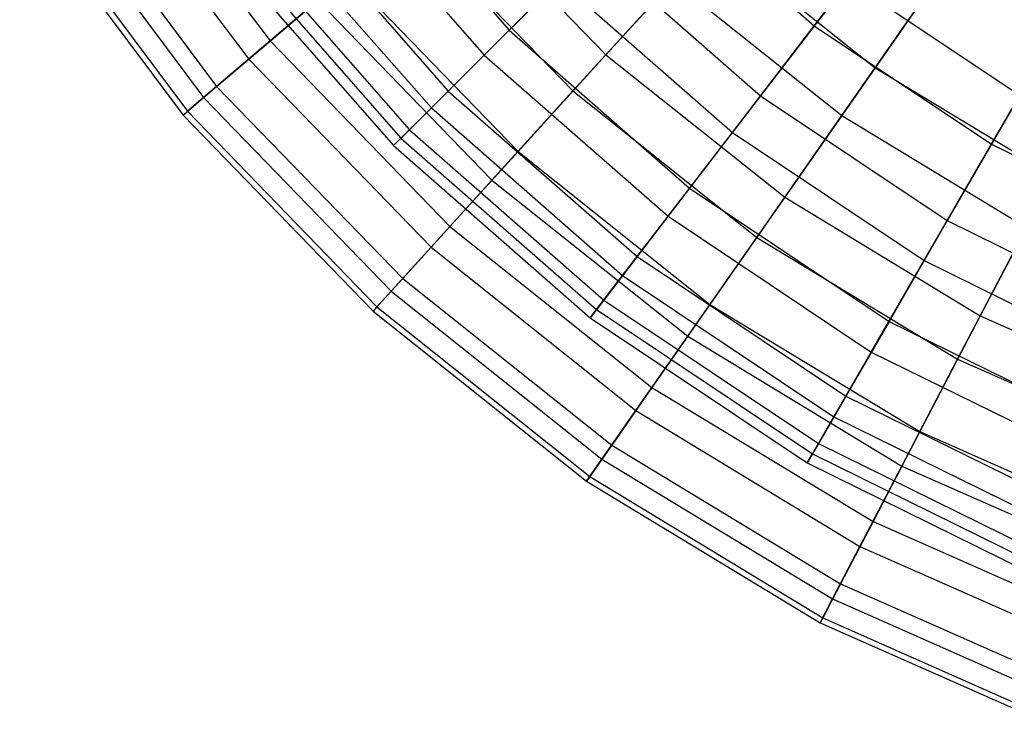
# Model space of a CAD drawing. Extents: x 0.2 to 40.1, y -6.7 to 6.7.
# Tile 329 of 516: x 24.9 to 26, y 1.2 to 2. Entities that reach past the tile are written whole.
import ezdxf

# ---------------------------------------------------------------- set-up
doc = ezdxf.new("R2010")
doc.units = 0
doc.header["$MEASUREMENT"] = 0
doc.layers.get('0').update_dxf_attribs({"color": 13, "linetype": 'CONTINUOUS'})

# ---------------------------------------------------------------- blocks, each defined once
blk = doc.blocks.new('SNOWBALL_XIV_PM3_STL')
at = {"color": 0}
for p, q in [((25.0089, 2.2298, 2.1141), (25.18, 2.0005, 2.1141)), ((25.0089, 2.2298, 2.1141), (25.18, 2.0005, 2.1141)), ((24.9827, 2.2128, 3.5541), (25.1563, 1.9802, 3.5541)), ((24.9827, 2.2128, 3.5541), (25.1563, 1.9802, 3.5541)), ((25.2697, 2.2121, 1.9798), (25.4448, 2.0124, 1.9798)), ((25.2697, 2.2121, 1.9798), (25.4448, 2.0124, 1.9798)), ((24.9436, 2.1873, 2.3961), (25.1207, 1.95, 2.3961)), ((24.9436, 2.1873, 2.3961), (25.1207, 1.95, 2.3961)), ((25.2386, 2.1882, 3.6812), (25.4171, 1.9847, 3.6812)), ((25.2386, 2.1882, 3.6812), (25.4171, 1.9847, 3.6812)), ((24.9277, 2.177, 3.269), (25.1063, 1.9377, 3.269)), ((24.9277, 2.177, 3.269), (25.1063, 1.9377, 3.269)), ((25.6052, 2.1728, 4.1958), (25.7826, 2.0172, 4.1958)), ((25.6052, 2.1728, 4.1958), (25.7826, 2.0172, 4.1958)), ((24.9027, 2.1607, 2.978), (25.0836, 1.9183, 2.978)), ((24.9027, 2.1607, 2.978), (25.0836, 1.9183, 2.978)), ((24.908, 2.1642, 2.6855), (25.0884, 1.9225, 2.6855)), ((24.908, 2.1642, 2.6855), (25.0884, 1.9225, 2.6855)), ((25.3756, 2.167, 1.5896), (25.5519, 1.985, 1.5896)), ((25.3756, 2.167, 1.5896), (25.5519, 1.985, 1.5896)), ((25.7826, 2.0172, 4.1958), (25.8916, 2.1592, 4.4242)), ((25.7826, 2.0172, 4.1958), (25.8916, 2.1592, 4.4242)), ((25.1939, 2.1539, 2.2538), (25.3773, 1.9448, 2.2538)), ((25.1939, 2.1539, 2.2538), (25.3773, 1.9448, 2.2538)), ((25.1729, 2.1378, 3.4031), (25.3586, 1.9261, 3.4031)), ((25.1729, 2.1378, 3.4031), (25.3586, 1.9261, 3.4031)), ((25.3344, 2.1318, 4.0893), (25.5154, 1.9449, 4.0893)), ((25.3344, 2.1318, 4.0893), (25.5154, 1.9449, 4.0893)), ((25.966, 2.1369, 1.1442), (25.85, 1.9706, 1.3552)), ((25.966, 2.1369, 1.1442), (25.85, 1.9706, 1.3552)), ((25.1458, 2.117, 2.5376), (25.3344, 1.9019, 2.5376)), ((25.1458, 2.117, 2.5376), (25.3344, 1.9019, 2.5376)), ((25.1352, 2.1089, 3.1168), (25.3249, 1.8925, 3.1168)), ((25.1352, 2.1089, 3.1168), (25.3249, 1.8925, 3.1168)), ((25.6695, 2.1146, 1.3552), (25.5519, 1.985, 1.5896)), ((25.6695, 2.1146, 1.3552), (25.5519, 1.985, 1.5896)), ((25.6695, 2.1146, 1.3552), (25.85, 1.9706, 1.3552)), ((25.6695, 2.1146, 1.3552), (25.85, 1.9706, 1.3552)), ((25.1261, 2.1019, 2.8268), (25.3168, 1.8844, 2.8268)), ((25.1261, 2.1019, 2.8268), (25.3168, 1.8844, 2.8268)), ((25.536, 2.1036, 1.7199), (25.4448, 2.0124, 1.9798)), ((25.536, 2.1036, 1.7199), (25.4448, 2.0124, 1.9798)), ((25.536, 2.1036, 1.7199), (25.7231, 1.9396, 1.7199)), ((25.536, 2.1036, 1.7199), (25.7231, 1.9396, 1.7199)), ((25.2655, 2.0732, 1.8439), (25.18, 2.0005, 2.1141)), ((25.2655, 2.0732, 1.8439), (25.18, 2.0005, 2.1141)), ((25.2655, 2.0732, 1.8439), (25.4546, 1.8779, 1.8439)), ((25.2655, 2.0732, 1.8439), (25.4546, 1.8779, 1.8439)), ((25.8131, 1.9177, 4.3311), (25.9237, 2.0763, 4.5506)), ((25.8131, 1.9177, 4.3311), (25.9237, 2.0763, 4.5506)), ((25.4171, 1.9847, 3.6812), (25.4998, 2.0673, 3.9468)), ((25.4171, 1.9847, 3.6812), (25.4998, 2.0673, 3.9468)), ((25.4998, 2.0673, 3.9468), (25.6919, 1.8989, 3.9468)), ((25.4998, 2.0673, 3.9468), (25.6919, 1.8989, 3.9468)), ((25.5154, 1.9449, 4.0893), (25.6261, 2.0668, 4.3311)), ((25.5154, 1.9449, 4.0893), (25.6261, 2.0668, 4.3311)), ((25.6261, 2.0668, 4.3311), (25.8131, 1.9177, 4.3311)), ((25.6261, 2.0668, 4.3311), (25.8131, 1.9177, 4.3311)), ((25.8207, 2.0668, 1.478), (25.7231, 1.9396, 1.7199)), ((25.8207, 2.0668, 1.478), (25.7231, 1.9396, 1.7199)), ((25.8207, 2.0668, 1.478), (26.0101, 1.9403, 1.478)), ((25.8207, 2.0668, 1.478), (26.0101, 1.9403, 1.478)), ((25.1563, 1.9802, 3.5541), (25.2327, 2.0453, 3.829)), ((25.1563, 1.9802, 3.5541), (25.2327, 2.0453, 3.829)), ((25.2327, 2.0453, 3.829), (25.4256, 1.846, 3.829)), ((25.2327, 2.0453, 3.829), (25.4256, 1.846, 3.829)), ((25.9788, 1.8861, 4.1958), (26.0683, 2.0411, 4.4242)), ((25.9788, 1.8861, 4.1958), (26.0683, 2.0411, 4.4242)), ((25.4448, 2.0124, 1.9798), (25.3773, 1.9448, 2.2538)), ((25.4448, 2.0124, 1.9798), (25.3773, 1.9448, 2.2538)), ((25.4448, 2.0124, 1.9798), (25.6446, 1.8372, 1.9798)), ((25.4448, 2.0124, 1.9798), (25.6446, 1.8372, 1.9798)), ((25.6919, 1.8989, 3.9468), (25.7826, 2.0172, 4.1958)), ((25.6919, 1.8989, 3.9468), (25.7826, 2.0172, 4.1958)), ((25.7826, 2.0172, 4.1958), (25.9788, 1.8861, 4.1958)), ((25.7826, 2.0172, 4.1958), (25.9788, 1.8861, 4.1958)), ((25.18, 2.0005, 2.1141), (25.1207, 1.95, 2.3961)), ((25.18, 2.0005, 2.1141), (25.1207, 1.95, 2.3961)), ((25.18, 2.0005, 2.1141), (25.3792, 1.7949, 2.1141)), ((25.18, 2.0005, 2.1141), (25.3792, 1.7949, 2.1141)), ((25.3586, 1.9261, 3.4031), (25.4171, 1.9847, 3.6812)), ((25.3586, 1.9261, 3.4031), (25.4171, 1.9847, 3.6812)), ((25.4171, 1.9847, 3.6812), (25.6207, 1.8062, 3.6812)), ((25.4171, 1.9847, 3.6812), (25.6207, 1.8062, 3.6812)), ((25.5519, 1.985, 1.5896), (25.4546, 1.8779, 1.8439)), ((25.5519, 1.985, 1.5896), (25.4546, 1.8779, 1.8439)), ((25.5519, 1.985, 1.5896), (25.7499, 1.8271, 1.5896)), ((25.5519, 1.985, 1.5896), (25.7499, 1.8271, 1.5896)), ((25.1063, 1.9377, 3.269), (25.1563, 1.9802, 3.5541)), ((25.1063, 1.9377, 3.269), (25.1563, 1.9802, 3.5541)), ((25.1563, 1.9802, 3.5541), (25.3582, 1.7717, 3.5541)), ((25.1563, 1.9802, 3.5541), (25.3582, 1.7717, 3.5541)), ((25.85, 1.9706, 1.3552), (25.7499, 1.8271, 1.5896)), ((25.85, 1.9706, 1.3552), (25.7499, 1.8271, 1.5896)), ((25.85, 1.9706, 1.3552), (26.0475, 1.851, 1.3552)), ((25.85, 1.9706, 1.3552), (26.0475, 1.851, 1.3552)), ((25.1207, 1.95, 2.3961), (25.0884, 1.9225, 2.6855)), ((25.1207, 1.95, 2.3961), (25.0884, 1.9225, 2.6855)), ((25.1207, 1.95, 2.3961), (25.3268, 1.7372, 2.3961)), ((25.1207, 1.95, 2.3961), (25.3268, 1.7372, 2.3961)), ((25.3773, 1.9448, 2.2538), (25.3344, 1.9019, 2.5376)), ((25.3773, 1.9448, 2.2538), (25.3344, 1.9019, 2.5376)), ((25.3773, 1.9448, 2.2538), (25.5864, 1.7614, 2.2538)), ((25.3773, 1.9448, 2.2538), (25.5864, 1.7614, 2.2538)), ((25.4256, 1.846, 3.829), (25.5154, 1.9449, 4.0893)), ((25.4256, 1.846, 3.829), (25.5154, 1.9449, 4.0893)), ((25.5154, 1.9449, 4.0893), (25.7189, 1.7826, 4.0893)), ((25.5154, 1.9449, 4.0893), (25.7189, 1.7826, 4.0893)), ((25.0836, 1.9183, 2.978), (25.1063, 1.9377, 3.269)), ((25.0836, 1.9183, 2.978), (25.1063, 1.9377, 3.269)), ((25.1063, 1.9377, 3.269), (25.3141, 1.7232, 3.269)), ((25.1063, 1.9377, 3.269), (25.3141, 1.7232, 3.269)), ((25.7231, 1.9396, 1.7199), (25.6446, 1.8372, 1.9798)), ((25.7231, 1.9396, 1.7199), (25.6446, 1.8372, 1.9798)), ((25.7231, 1.9396, 1.7199), (25.9299, 1.8014, 1.7199)), ((25.7231, 1.9396, 1.7199), (25.9299, 1.8014, 1.7199)), ((26.0101, 1.9403, 1.478), (25.9299, 1.8014, 1.7199)), ((26.0101, 1.9403, 1.478), (25.9299, 1.8014, 1.7199)), ((25.0884, 1.9225, 2.6855), (25.0836, 1.9183, 2.978)), ((25.0884, 1.9225, 2.6855), (25.0836, 1.9183, 2.978)), ((25.0884, 1.9225, 2.6855), (25.2982, 1.7058, 2.6855)), ((25.0884, 1.9225, 2.6855), (25.2982, 1.7058, 2.6855)), ((25.3249, 1.8925, 3.1168), (25.3586, 1.9261, 3.4031)), ((25.3249, 1.8925, 3.1168), (25.3586, 1.9261, 3.4031)), ((25.3586, 1.9261, 3.4031), (25.5703, 1.7404, 3.4031)), ((25.3586, 1.9261, 3.4031), (25.5703, 1.7404, 3.4031)), ((25.0836, 1.9183, 2.978), (25.294, 1.7011, 2.978)), ((25.0836, 1.9183, 2.978), (25.294, 1.7011, 2.978)), ((25.7189, 1.7826, 4.0893), (25.8131, 1.9177, 4.3311)), ((25.7189, 1.7826, 4.0893), (25.8131, 1.9177, 4.3311)), ((25.8131, 1.9177, 4.3311), (26.0176, 1.7937, 4.3311)), ((25.8131, 1.9177, 4.3311), (26.0176, 1.7937, 4.3311)), ((25.3344, 1.9019, 2.5376), (25.3168, 1.8844, 2.8268)), ((25.3344, 1.9019, 2.5376), (25.3168, 1.8844, 2.8268)), ((25.3344, 1.9019, 2.5376), (25.5495, 1.7133, 2.5376)), ((25.3344, 1.9019, 2.5376), (25.5495, 1.7133, 2.5376)), ((25.6207, 1.8062, 3.6812), (25.6919, 1.8989, 3.9468)), ((25.6207, 1.8062, 3.6812), (25.6919, 1.8989, 3.9468)), ((25.6919, 1.8989, 3.9468), (25.9043, 1.757, 3.9468)), ((25.6919, 1.8989, 3.9468), (25.9043, 1.757, 3.9468)), ((25.3168, 1.8844, 2.8268), (25.3249, 1.8925, 3.1168)), ((25.3168, 1.8844, 2.8268), (25.3249, 1.8925, 3.1168)), ((25.3249, 1.8925, 3.1168), (25.5413, 1.7027, 3.1168)), ((25.3249, 1.8925, 3.1168), (25.5413, 1.7027, 3.1168)), ((25.3168, 1.8844, 2.8268), (25.5344, 1.6936, 2.8268)), ((25.3168, 1.8844, 2.8268), (25.5344, 1.6936, 2.8268)), ((25.4546, 1.8779, 1.8439), (25.3792, 1.7949, 2.1141)), ((25.4546, 1.8779, 1.8439), (25.3792, 1.7949, 2.1141)), ((25.4546, 1.8779, 1.8439), (25.6671, 1.7084, 1.8439)), ((25.4546, 1.8779, 1.8439), (25.6671, 1.7084, 1.8439)), ((25.9043, 1.757, 3.9468), (25.9788, 1.8861, 4.1958)), ((25.9043, 1.757, 3.9468), (25.9788, 1.8861, 4.1958)), ((25.9788, 1.8861, 4.1958), (26.1905, 1.7817, 4.1958)), ((25.9788, 1.8861, 4.1958), (26.1905, 1.7817, 4.1958)), ((25.3582, 1.7717, 3.5541), (25.4256, 1.846, 3.829)), ((25.3582, 1.7717, 3.5541), (25.4256, 1.846, 3.829)), ((25.4256, 1.846, 3.829), (25.6425, 1.6731, 3.829)), ((25.4256, 1.846, 3.829), (25.6425, 1.6731, 3.829)), ((26.0475, 1.851, 1.3552), (25.9665, 1.6958, 1.5896)), ((26.0475, 1.851, 1.3552), (25.9665, 1.6958, 1.5896)), ((25.6446, 1.8372, 1.9798), (25.5864, 1.7614, 2.2538)), ((25.6446, 1.8372, 1.9798), (25.5864, 1.7614, 2.2538)), ((25.6446, 1.8372, 1.9798), (25.8654, 1.6897, 1.9798)), ((25.6446, 1.8372, 1.9798), (25.8654, 1.6897, 1.9798)), ((25.7499, 1.8271, 1.5896), (25.6671, 1.7084, 1.8439)), ((25.7499, 1.8271, 1.5896), (25.6671, 1.7084, 1.8439)), ((25.7499, 1.8271, 1.5896), (25.9665, 1.6958, 1.5896)), ((25.7499, 1.8271, 1.5896), (25.9665, 1.6958, 1.5896)), ((25.5703, 1.7404, 3.4031), (25.6207, 1.8062, 3.6812)), ((25.5703, 1.7404, 3.4031), (25.6207, 1.8062, 3.6812)), ((25.6207, 1.8062, 3.6812), (25.8458, 1.6557, 3.6812)), ((25.6207, 1.8062, 3.6812), (25.8458, 1.6557, 3.6812)), ((25.9299, 1.8014, 1.7199), (25.8654, 1.6897, 1.9798)), ((25.9299, 1.8014, 1.7199), (25.8654, 1.6897, 1.9798)), ((25.9299, 1.8014, 1.7199), (26.153, 1.6913, 1.7199)), ((25.9299, 1.8014, 1.7199), (26.153, 1.6913, 1.7199)), ((25.3792, 1.7949, 2.1141), (25.3268, 1.7372, 2.3961)), ((25.3792, 1.7949, 2.1141), (25.3268, 1.7372, 2.3961)), ((25.3792, 1.7949, 2.1141), (25.6029, 1.6164, 2.1141)), ((25.3792, 1.7949, 2.1141), (25.6029, 1.6164, 2.1141)), ((25.9414, 1.6477, 4.0893), (26.0176, 1.7937, 4.3311)), ((25.9414, 1.6477, 4.0893), (26.0176, 1.7937, 4.3311)), ((25.6425, 1.6731, 3.829), (25.7189, 1.7826, 4.0893)), ((25.6425, 1.6731, 3.829), (25.7189, 1.7826, 4.0893)), ((25.7189, 1.7826, 4.0893), (25.9414, 1.6477, 4.0893)), ((25.7189, 1.7826, 4.0893), (25.9414, 1.6477, 4.0893)), ((25.3141, 1.7232, 3.269), (25.3582, 1.7717, 3.5541)), ((25.3141, 1.7232, 3.269), (25.3582, 1.7717, 3.5541)), ((25.3582, 1.7717, 3.5541), (25.5851, 1.5908, 3.5541)), ((25.3582, 1.7717, 3.5541), (25.5851, 1.5908, 3.5541)), ((25.5864, 1.7614, 2.2538), (25.5495, 1.7133, 2.5376)), ((25.5864, 1.7614, 2.2538), (25.5495, 1.7133, 2.5376)), ((25.5864, 1.7614, 2.2538), (25.8176, 1.6069, 2.2538)), ((25.5864, 1.7614, 2.2538), (25.8176, 1.6069, 2.2538)), ((25.8458, 1.6557, 3.6812), (25.9043, 1.757, 3.9468)), ((25.8458, 1.6557, 3.6812), (25.9043, 1.757, 3.9468)), ((25.9043, 1.757, 3.9468), (26.1334, 1.644, 3.9468)), ((25.9043, 1.757, 3.9468), (26.1334, 1.644, 3.9468)), ((25.3268, 1.7372, 2.3961), (25.2982, 1.7058, 2.6855)), ((25.3268, 1.7372, 2.3961), (25.2982, 1.7058, 2.6855)), ((25.3268, 1.7372, 2.3961), (25.5584, 1.5525, 2.3961)), ((25.3268, 1.7372, 2.3961), (25.5584, 1.5525, 2.3961)), ((25.5413, 1.7027, 3.1168), (25.5703, 1.7404, 3.4031)), ((25.5413, 1.7027, 3.1168), (25.5703, 1.7404, 3.4031)), ((25.5703, 1.7404, 3.4031), (25.8044, 1.584, 3.4031)), ((25.5703, 1.7404, 3.4031), (25.8044, 1.584, 3.4031)), ((25.294, 1.7011, 2.978), (25.3141, 1.7232, 3.269)), ((25.294, 1.7011, 2.978), (25.3141, 1.7232, 3.269)), ((25.3141, 1.7232, 3.269), (25.5475, 1.537, 3.269)), ((25.3141, 1.7232, 3.269), (25.5475, 1.537, 3.269)), ((25.5495, 1.7133, 2.5376), (25.5344, 1.6936, 2.8268)), ((25.5495, 1.7133, 2.5376), (25.5344, 1.6936, 2.8268)), ((25.5495, 1.7133, 2.5376), (25.7873, 1.5544, 2.5376)), ((25.5495, 1.7133, 2.5376), (25.7873, 1.5544, 2.5376)), ((25.2982, 1.7058, 2.6855), (25.294, 1.7011, 2.978)), ((25.2982, 1.7058, 2.6855), (25.294, 1.7011, 2.978)), ((25.294, 1.7011, 2.978), (25.5304, 1.5125, 2.978)), ((25.294, 1.7011, 2.978), (25.5304, 1.5125, 2.978)), ((25.2982, 1.7058, 2.6855), (25.5341, 1.5177, 2.6855)), ((25.2982, 1.7058, 2.6855), (25.5341, 1.5177, 2.6855)), ((25.5344, 1.6936, 2.8268), (25.5413, 1.7027, 3.1168)), ((25.5344, 1.6936, 2.8268), (25.5413, 1.7027, 3.1168)), ((25.5413, 1.7027, 3.1168), (25.7806, 1.5428, 3.1168)), ((25.5413, 1.7027, 3.1168), (25.7806, 1.5428, 3.1168)), ((25.6671, 1.7084, 1.8439), (25.6029, 1.6164, 2.1141)), ((25.6671, 1.7084, 1.8439), (25.6029, 1.6164, 2.1141)), ((25.6671, 1.7084, 1.8439), (25.8996, 1.5675, 1.8439)), ((25.6671, 1.7084, 1.8439), (25.8996, 1.5675, 1.8439)), ((25.5344, 1.6936, 2.8268), (25.7749, 1.5329, 2.8268)), ((25.5344, 1.6936, 2.8268), (25.7749, 1.5329, 2.8268)), ((25.9665, 1.6958, 1.5896), (25.8996, 1.5675, 1.8439)), ((25.9665, 1.6958, 1.5896), (25.8996, 1.5675, 1.8439)), ((25.9665, 1.6958, 1.5896), (26.1981, 1.5933, 1.5896)), ((25.9665, 1.6958, 1.5896), (26.1981, 1.5933, 1.5896)), ((25.8654, 1.6897, 1.9798), (25.8176, 1.6069, 2.2538)), ((25.8654, 1.6897, 1.9798), (25.8176, 1.6069, 2.2538)), ((25.8654, 1.6897, 1.9798), (26.1037, 1.5722, 1.9798)), ((25.8654, 1.6897, 1.9798), (26.1037, 1.5722, 1.9798)), ((25.5851, 1.5908, 3.5541), (25.6425, 1.6731, 3.829)), ((25.5851, 1.5908, 3.5541), (25.6425, 1.6731, 3.829)), ((25.6425, 1.6731, 3.829), (25.8797, 1.5293, 3.829)), ((25.6425, 1.6731, 3.829), (25.8797, 1.5293, 3.829)), ((25.8044, 1.584, 3.4031), (25.8458, 1.6557, 3.6812)), ((25.8044, 1.584, 3.4031), (25.8458, 1.6557, 3.6812)), ((25.8458, 1.6557, 3.6812), (26.0887, 1.536, 3.6812)), ((25.8458, 1.6557, 3.6812), (26.0887, 1.536, 3.6812)), ((25.8797, 1.5293, 3.829), (25.9414, 1.6477, 4.0893)), ((25.8797, 1.5293, 3.829), (25.9414, 1.6477, 4.0893)), ((25.9414, 1.6477, 4.0893), (26.1794, 1.5424, 4.0893)), ((25.9414, 1.6477, 4.0893), (26.1794, 1.5424, 4.0893)), ((25.6029, 1.6164, 2.1141), (25.5584, 1.5525, 2.3961)), ((25.6029, 1.6164, 2.1141), (25.5584, 1.5525, 2.3961)), ((25.6029, 1.6164, 2.1141), (25.8477, 1.468, 2.1141)), ((25.6029, 1.6164, 2.1141), (25.8477, 1.468, 2.1141)), ((25.8176, 1.6069, 2.2538), (25.7873, 1.5544, 2.5376)), ((25.8176, 1.6069, 2.2538), (25.7873, 1.5544, 2.5376)), ((25.8176, 1.6069, 2.2538), (26.0671, 1.4839, 2.2538)), ((25.8176, 1.6069, 2.2538), (26.0671, 1.4839, 2.2538)), ((25.5475, 1.537, 3.269), (25.5851, 1.5908, 3.5541)), ((25.5475, 1.537, 3.269), (25.5851, 1.5908, 3.5541)), ((25.5851, 1.5908, 3.5541), (25.8332, 1.4404, 3.5541)), ((25.5851, 1.5908, 3.5541), (25.8332, 1.4404, 3.5541)), ((25.7806, 1.5428, 3.1168), (25.8044, 1.584, 3.4031)), ((25.7806, 1.5428, 3.1168), (25.8044, 1.584, 3.4031)), ((25.8044, 1.584, 3.4031), (26.057, 1.4594, 3.4031)), ((25.8044, 1.584, 3.4031), (26.057, 1.4594, 3.4031)), ((25.8996, 1.5675, 1.8439), (25.8477, 1.468, 2.1141)), ((25.8996, 1.5675, 1.8439), (25.8477, 1.468, 2.1141)), ((25.8996, 1.5675, 1.8439), (26.1481, 1.4575, 1.8439)), ((25.8996, 1.5675, 1.8439), (26.1481, 1.4575, 1.8439)), ((25.5584, 1.5525, 2.3961), (25.5341, 1.5177, 2.6855)), ((25.5584, 1.5525, 2.3961), (25.5341, 1.5177, 2.6855)), ((25.5584, 1.5525, 2.3961), (25.8116, 1.399, 2.3961)), ((25.5584, 1.5525, 2.3961), (25.8116, 1.399, 2.3961)), ((25.7873, 1.5544, 2.5376), (25.7749, 1.5329, 2.8268)), ((25.7873, 1.5544, 2.5376), (25.7749, 1.5329, 2.8268)), ((25.7873, 1.5544, 2.5376), (26.0439, 1.4278, 2.5376)), ((25.7873, 1.5544, 2.5376), (26.0439, 1.4278, 2.5376)), ((25.7749, 1.5329, 2.8268), (25.7806, 1.5428, 3.1168)), ((25.7749, 1.5329, 2.8268), (25.7806, 1.5428, 3.1168)), ((25.7806, 1.5428, 3.1168), (26.0388, 1.4155, 3.1168)), ((25.7806, 1.5428, 3.1168), (26.0388, 1.4155, 3.1168)), ((25.5304, 1.5125, 2.978), (25.5475, 1.537, 3.269)), ((25.5304, 1.5125, 2.978), (25.5475, 1.537, 3.269)), ((25.5475, 1.537, 3.269), (25.8029, 1.3822, 3.269)), ((25.5475, 1.537, 3.269), (25.8029, 1.3822, 3.269)), ((25.7749, 1.5329, 2.8268), (26.0344, 1.4049, 2.8268)), ((25.7749, 1.5329, 2.8268), (26.0344, 1.4049, 2.8268)), ((25.8332, 1.4404, 3.5541), (25.8797, 1.5293, 3.829)), ((25.8332, 1.4404, 3.5541), (25.8797, 1.5293, 3.829)), ((25.8797, 1.5293, 3.829), (26.1333, 1.4171, 3.829)), ((25.8797, 1.5293, 3.829), (26.1333, 1.4171, 3.829)), ((25.5341, 1.5177, 2.6855), (25.5304, 1.5125, 2.978)), ((25.5341, 1.5177, 2.6855), (25.5304, 1.5125, 2.978)), ((25.5341, 1.5177, 2.6855), (25.792, 1.3613, 2.6855)), ((25.5341, 1.5177, 2.6855), (25.792, 1.3613, 2.6855)), ((25.5304, 1.5125, 2.978), (25.7891, 1.3557, 2.978)), ((25.5304, 1.5125, 2.978), (25.7891, 1.3557, 2.978)), ((25.8477, 1.468, 2.1141), (25.8116, 1.399, 2.3961)), ((25.8477, 1.468, 2.1141), (25.8116, 1.399, 2.3961)), ((25.8477, 1.468, 2.1141), (26.1094, 1.3522, 2.1141)), ((25.8477, 1.468, 2.1141), (26.1094, 1.3522, 2.1141)), ((25.8029, 1.3822, 3.269), (25.8332, 1.4404, 3.5541)), ((25.8029, 1.3822, 3.269), (25.8332, 1.4404, 3.5541)), ((25.8332, 1.4404, 3.5541), (26.0986, 1.3229, 3.5541)), ((25.8332, 1.4404, 3.5541), (26.0986, 1.3229, 3.5541)), ((25.8116, 1.399, 2.3961), (25.792, 1.3613, 2.6855)), ((25.8116, 1.399, 2.3961), (25.792, 1.3613, 2.6855)), ((25.8116, 1.399, 2.3961), (26.0825, 1.2791, 2.3961)), ((25.8116, 1.399, 2.3961), (26.0825, 1.2791, 2.3961)), ((25.7891, 1.3557, 2.978), (25.8029, 1.3822, 3.269)), ((25.7891, 1.3557, 2.978), (25.8029, 1.3822, 3.269)), ((25.8029, 1.3822, 3.269), (26.076, 1.2613, 3.269)), ((25.8029, 1.3822, 3.269), (26.076, 1.2613, 3.269)), ((25.792, 1.3613, 2.6855), (25.7891, 1.3557, 2.978)), ((25.792, 1.3613, 2.6855), (25.7891, 1.3557, 2.978)), ((25.7891, 1.3557, 2.978), (26.0656, 1.2333, 2.978)), ((25.7891, 1.3557, 2.978), (26.0656, 1.2333, 2.978)), ((25.792, 1.3613, 2.6855), (26.0678, 1.2392, 2.6855)), ((25.792, 1.3613, 2.6855), (26.0678, 1.2392, 2.6855))]:
    blk.add_line(p, q, dxfattribs=at)
blk = doc.blocks.new('GRUPUJ_1')
at = {"color": 0}
blk.add_blockref('SNOWBALL_XIV_PM3_STL', (-0.2062, 6.6596, -0.5119), dxfattribs=at)

msp = doc.modelspace()

# ---------------------------------------------------------------- block references
at = {"color": 0}
msp.add_blockref('GRUPUJ_1', (0.2062, -6.6596, 0.5119), dxfattribs=at)

doc.saveas('drawing.dxf')
